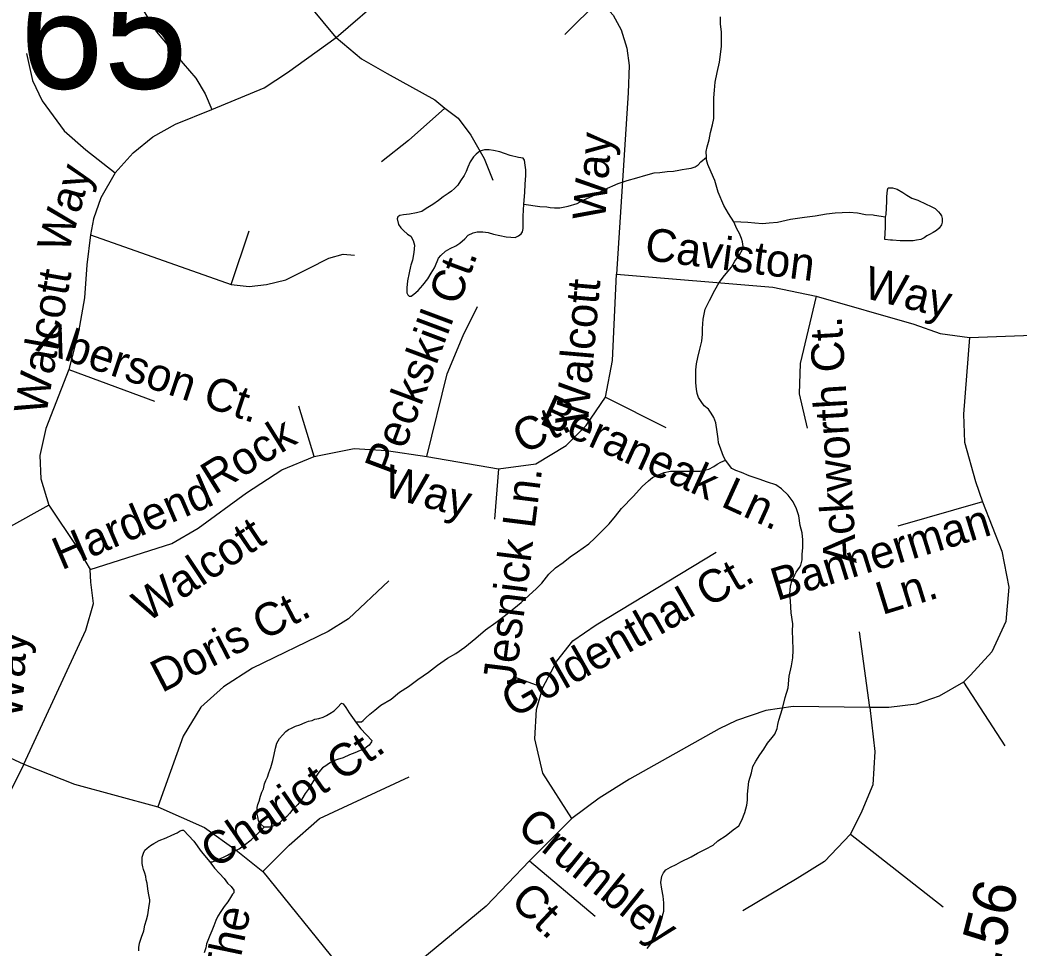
# Model space of a CAD drawing. Extents: x 2001466 to 2224147, y 644118 to 847247.
# Drawn here: x 2042019 to 2044922, y 748393 to 751088 of the extents above; entities that cross this region are included whole.
import ezdxf

# ---------------------------------------------------------------- set-up
doc = ezdxf.new("R2010")
doc.units = 0
for name, color, linetype in [('Exist Hydrographic Misc Water Feature', 7, 'Continuous'), ('Exist Road Non-System Type 51', 7, 'Continuous'), ('Exist Road Non-System Type 51 Label', 7, 'Continuous'), ('Exist Road Secondary Mileage Hundredths English Label', 7, 'Continuous'), ('Exist Road Secondary Structure Standard Bridge Number Label', 7, 'Continuous')]:
    doc.layers.add(name, color=color, linetype=linetype)

msp = doc.modelspace()

# ---------------------------------------------------------------- linework, layer by layer
at = {"layer": 'Exist Hydrographic Misc Water Feature'}
for points in [[(2044011.7, 750689.8), (2044011.2, 750706.1), (2044013.3, 750720), (2044019.5, 750740.2), (2044023.1, 750761.9), (2044029.5, 750784.1), (2044033.2, 750802.2), (2044033.2, 750822), (2044033.2, 750841.9), (2044033, 750862.2), (2044035.4, 750884.2), (2044036.9, 750907.9), (2044042.8, 750936.2), (2044049.2, 750966.1), (2044052.9, 750988.2), (2044055.1, 751012.2), (2044054.9, 751036.2), (2044054.9, 751054.1), (2044052.5, 751075.9), (2044052.9, 751097.8)], [(2043481.8, 750553.2), (2043484.1, 750586.9), (2043485.9, 750611), (2043487.8, 750637.1), (2043487.8, 750652.9), (2043485.9, 750667), (2043483.4, 750681.1), (2043479.3, 750687), (2043465.8, 750689.1), (2043441.6, 750694.8), (2043425.6, 750700.9), (2043411.5, 750705.1), (2043393.4, 750709), (2043381.3, 750710.8), (2043367.8, 750710.9), (2043353.4, 750706.9), (2043343.6, 750698.7), (2043335.4, 750690.6), (2043325.6, 750676.7), (2043319.4, 750660.6), (2043313.7, 750648.5), (2043307.9, 750636.8), (2043297.9, 750620.8), (2043289.9, 750608.7), (2043279.8, 750598.8), (2043271.6, 750590.7), (2043261.8, 750584.5), (2043247.6, 750574.5), (2043233.7, 750564.4), (2043217.7, 750552.7), (2043207.9, 750546.5), (2043197.8, 750540.7), (2043185.9, 750532.4), (2043169.9, 750528.3), (2043149.6, 750524.5), (2043132, 750522.3), (2043121.7, 750520.2), (2043116, 750516.2), (2043113.7, 750510.5), (2043117.8, 750494.4), (2043124, 750484.6), (2043132, 750476.5), (2043144.3, 750466.5), (2043153.9, 750460.5), (2043159.9, 750448.3), (2043164, 750434.3), (2043162.1, 750412.7), (2043158.4, 750390.5), (2043153.9, 750376.6), (2043152.5, 750372.4), (2043148.2, 750354.3), (2043144.1, 750330.6), (2043142, 750310.6), (2043142.2, 750296.4), (2043144.7, 750290.3), (2043148.4, 750286.5), (2043154.3, 750286.5), (2043162.5, 750292.5), (2043174.4, 750302.5), (2043188.6, 750318.6), (2043202.5, 750336.3), (2043212.4, 750352.7), (2043222.4, 750368.6), (2043230, 750386.5), (2043234.1, 750396.5), (2043240.3, 750404.5), (2043254.2, 750416.6), (2043268.1, 750424.5), (2043283.9, 750432.7), (2043296, 750440.6), (2043310, 750452.7), (2043320, 750462.9), (2043334.2, 750470.5), (2043345.9, 750472.8), (2043362.1, 750472.8), (2043377.8, 750470.8), (2043393.8, 750466.7), (2043411.9, 750462.8), (2043429.9, 750458.8), (2043444.1, 750457.1), (2043456, 750456.9), (2043466, 750461.1), (2043474.2, 750467.1), (2043478.1, 750473), (2043479.8, 750482.9), (2043480, 750519), (2043481.8, 750553.2)], [(2043481.8, 750553.2), (2043527.9, 750547), (2043548, 750545.2), (2043557.9, 750543.3), (2043570.2, 750543), (2043586, 750543.1), (2043610, 750547.1), (2043636, 750555.4), (2043653.8, 750565.2), (2043681.7, 750577.2), (2043715.8, 750595.6), (2043755.8, 750613.5), (2043781.8, 750621.7), (2043809.9, 750629.6), (2043835.9, 750637.8), (2043859.9, 750643.9), (2043875.9, 750645.5), (2043897.4, 750648), (2043915.7, 750649.6), (2043931.3, 750651.7), (2043941.3, 750653.8), (2043953.6, 750656.1), (2043967.6, 750658), (2043979.3, 750661.9), (2043987.5, 750667.9), (2043995.7, 750676), (2044011.7, 750689.8)], [(2044091.6, 750502.1), (2044075.6, 750526), (2044061.7, 750550), (2044045.7, 750588.1), (2044041.6, 750602.1), (2044035.7, 750622.1), (2044025.6, 750646), (2044015.6, 750668.1), (2044011.7, 750682.1), (2044011.7, 750689.8)], [(2044531.7, 750515.2), (2044533.7, 750523), (2044535.4, 750560.9), (2044535.6, 750575.1), (2044537.6, 750595), (2044539.5, 750600.8), (2044551.4, 750601), (2044565.5, 750596.9), (2044581.9, 750587.1), (2044593.6, 750579.2), (2044607.5, 750571.1), (2044625.8, 750565.1), (2044649.8, 750553.3), (2044661.9, 750547.4), (2044675.8, 750541.2), (2044685.5, 750531.2), (2044689.8, 750525.3), (2044693.9, 750519.4), (2044695.9, 750511.4), (2044695.9, 750501.2), (2044693.7, 750493.4), (2044687.7, 750483.4), (2044679.5, 750477.3), (2044669.7, 750471.1), (2044659.6, 750465.4), (2044651.8, 750461.3), (2044644, 750455.2), (2044634, 750451), (2044621.7, 750449.2), (2044612.1, 750447.1), (2044601.8, 750446.9), (2044592.2, 750447.2), (2044573.7, 750447.2), (2044552, 750448.8), (2044545.6, 750449), (2044529.8, 750451), (2044531.5, 750486.8), (2044531.7, 750515.2)], [(2044531.7, 750515.2), (2044499.9, 750520.9), (2044496, 750521), (2044473.8, 750522.8), (2044449.9, 750526.8), (2044425.9, 750528.8), (2044406, 750528.6), (2044385.7, 750526.8), (2044359.8, 750524.7), (2044327.6, 750518.6), (2044296.1, 750514.5), (2044255.5, 750508.4), (2044217.5, 750500.4), (2044194, 750498.3), (2044174.1, 750496.5), (2044151.7, 750498.2), (2044131.8, 750500.4), (2044091.6, 750502.1)], [(2044067.2, 749810.5), (2044061.3, 749820.3), (2044053.1, 749842.2), (2044047.1, 749860.1), (2044045.3, 749872.2), (2044043, 749892), (2044038.9, 749918.2), (2044033, 749934.1), (2044025, 749946.3), (2044017.2, 749958), (2044004.7, 749968), (2043996.5, 749980.2), (2043988.7, 749991.9), (2043984.8, 750003.9), (2043982.5, 750016), (2043980.9, 750034.1), (2043980.7, 750056), (2043980.9, 750072.2), (2043982.5, 750090.2), (2043986.8, 750107.8), (2043992.6, 750132.1), (2043998.7, 750155.9), (2044000.4, 750176), (2044000.4, 750192.2), (2044002.4, 750219.9), (2044008.2, 750248.2), (2044020.5, 750273.9), (2044036.1, 750304), (2044048.4, 750326.1), (2044064.4, 750346), (2044084, 750370.2), (2044093.9, 750388.2), (2044108, 750406.3), (2044116, 750422.1), (2044117.9, 750430.3), (2044116, 750444.4), (2044113.8, 750454.1), (2044107.6, 750468.4), (2044099.8, 750482.2), (2044091.6, 750502.1)], [(2042992.8, 749050.2), (2043010.6, 749050.3), (2043014.7, 749054.1), (2043022.9, 749062.2), (2043034.8, 749072.2), (2043048.7, 749084.3), (2043066.8, 749098.6), (2043096.5, 749116.4), (2043120.7, 749136.7), (2043146.8, 749152.6), (2043174.2, 749172.8), (2043204.4, 749194.5), (2043230.6, 749214.9), (2043260.3, 749234.7), (2043284.3, 749248.9), (2043310.4, 749266.9), (2043342.2, 749292.9), (2043370.1, 749317.1), (2043400, 749338.9), (2043424, 749357.1), (2043452.3, 749379.2), (2043474, 749397), (2043496, 749417.2), (2043517.9, 749437), (2043533.9, 749453.3), (2043554, 749479.4), (2043573.9, 749497.5), (2043595.8, 749513.2), (2043615.9, 749529.2), (2043637.6, 749543.4), (2043653.8, 749555.5), (2043669.8, 749567.3), (2043687.9, 749583.7), (2043709.6, 749605.5), (2043729.7, 749625.6), (2043747.3, 749647.7), (2043765.4, 749669.6), (2043799.6, 749705.8), (2043825.5, 749733.9), (2043843.5, 749749.9), (2043855.2, 749759.9), (2043867.3, 749765.7), (2043889, 749773.8), (2043907.1, 749778), (2043921.2, 749777.9), (2043947.1, 749778), (2043964.9, 749778.1), (2043981.1, 749778.1), (2043993, 749778.3), (2044001, 749780.3), (2044019, 749784.1), (2044033.2, 749792.1), (2044043.2, 749798.3), (2044053.1, 749804.1), (2044067.2, 749810.5)], [(2043885.6, 748544), (2043881.7, 748564.1), (2043879.4, 748583.8), (2043881.7, 748602.1), (2043887.4, 748611.8), (2043893.6, 748620.2), (2043907.7, 748628.2), (2043923.5, 748636), (2043937, 748644.1), (2043967.4, 748658.1), (2043985.4, 748668.4), (2044009, 748680.2), (2044031.3, 748692.2), (2044044.9, 748704.4), (2044069.3, 748720.2), (2044089.4, 748736.6), (2044105.4, 748748.3), (2044114.8, 748764.3), (2044123.2, 748786.6), (2044128.9, 748808.4), (2044130.8, 748822.4), (2044131, 748840.6), (2044133.1, 748858.5), (2044134.7, 748876.5), (2044142.5, 748902.5), (2044146.8, 748920.5), (2044155, 748936.3), (2044166.5, 748954.5), (2044178.6, 748970.5), (2044188.6, 748988.4), (2044202.4, 749004.6), (2044210.6, 749014.7), (2044216.5, 749030.9), (2044218.6, 749042.7), (2044222.2, 749054.7), (2044232.5, 749088.5), (2044240.5, 749120.5), (2044248.5, 749148.5), (2044252.2, 749182.9), (2044258.3, 749212.7), (2044262.4, 749236.5), (2044263.9, 749258.5), (2044262, 749290.9), (2044261.8, 749312.8), (2044262.2, 749334.6), (2044258.1, 749366.5), (2044255.7, 749400.6), (2044254, 749420.7), (2044255.9, 749444.8), (2044257.7, 749450.5), (2044259.8, 749458.8), (2044268, 749476.6), (2044271.9, 749484.5), (2044281.9, 749498.8), (2044285.8, 749504.7), (2044289.7, 749520.7), (2044289.9, 749536.5), (2044291.6, 749556.6), (2044291.8, 749578.9), (2044289.5, 749598.6), (2044283.4, 749620.7), (2044279.7, 749648.4), (2044273.1, 749668.5), (2044263.3, 749688.6), (2044249.3, 749708.6), (2044229.2, 749726.7), (2044213.4, 749738.4), (2044189.2, 749746.5), (2044165, 749754.6), (2044135.3, 749764.4), (2044113.2, 749774.3), (2044097.2, 749780.4), (2044084.9, 749786.3), (2044067.2, 749810.5)], [(2042727.3, 748744), (2042719, 748751.8), (2042715.5, 748758), (2042711.4, 748763.9), (2042709.6, 748773.9), (2042707.5, 748781.9), (2042707.5, 748791.7), (2042707.1, 748801.9), (2042709.2, 748810.1), (2042713.1, 748820), (2042717, 748834), (2042721.3, 748846), (2042725.4, 748855.9), (2042729.1, 748869.9), (2042732.8, 748879.9), (2042737.1, 748889.8), (2042741.2, 748901.8), (2042747.1, 748917.9), (2042752.6, 748938.1), (2042756.9, 748955.8), (2042760.8, 748973.8), (2042764.7, 748987.8), (2042772.7, 749002), (2042780.7, 749011.8), (2042791, 749022), (2042798.8, 749028.1), (2042806.6, 749032.2), (2042819.1, 749038), (2042830.8, 749041.9), (2042846.8, 749048), (2042856.6, 749052.2), (2042866.9, 749054.3), (2042874.6, 749058), (2042886.9, 749060.1), (2042898.6, 749064.1), (2042908.7, 749068.2), (2042918.5, 749074), (2042930.6, 749082.3), (2042940.7, 749092.2), (2042952.6, 749104.2), (2042956.9, 749102.3), (2042964.5, 749092.2), (2042974.7, 749076.5), (2042988.7, 749056.5), (2042992.8, 749050.2)], [(2042992.8, 749050.2), (2043008.5, 749030.3), (2043040.7, 748996.3), (2043038.9, 748992.5), (2043032.9, 748982.4), (2043024.7, 748976.4), (2043017, 748970.3), (2043006.9, 748966.5), (2042990.9, 748960.4), (2042975.1, 748954.3), (2042956.7, 748946.1), (2042940.9, 748940.4), (2042926.9, 748936), (2042914.6, 748928.2), (2042906.8, 748922), (2042897, 748916.2), (2042886.9, 748904.4), (2042879, 748892.2), (2042869.1, 748876.2), (2042855.2, 748854.1), (2042847.2, 748842.3), (2042837.3, 748825.9), (2042825.2, 748809.9), (2042811.1, 748796.2), (2042801.4, 748783.9), (2042793.2, 748775.8), (2042787.1, 748769.8), (2042779.3, 748764.1), (2042771.3, 748756), (2042759.2, 748750.1), (2042747.1, 748743.9), (2042735.2, 748744), (2042727.3, 748744)], [(2042569.7, 748643.4), (2042577.3, 748643.5), (2042591.5, 748649.4), (2042609.5, 748657.7), (2042621.4, 748663.5), (2042639.5, 748673.8), (2042655.4, 748681.5), (2042669.6, 748692), (2042689.7, 748708), (2042705.5, 748721.7), (2042727.3, 748744)], [(2042381.5, 748611.1), (2042377.6, 748621), (2042375.5, 748629.1), (2042373.5, 748639.1), (2042373.5, 748647.2), (2042373.5, 748657.4), (2042375.3, 748663.1), (2042377.6, 748669.3), (2042381.5, 748677.2), (2042387.6, 748683.2), (2042397.5, 748691.4), (2042407.3, 748697.2), (2042423.1, 748705.4), (2042443.2, 748713.3), (2042459.4, 748721.4), (2042475.4, 748727.5), (2042483.6, 748733.5), (2042489.4, 748735.5), (2042493.7, 748735.3), (2042523.6, 748703.5), (2042545.3, 748673.5), (2042569.7, 748643.4)], [(2042569.7, 748643.4), (2042583.3, 748625.5), (2042597.6, 748609.5), (2042611.4, 748595.7), (2042621.4, 748581.6), (2042631.7, 748571.9), (2042639.9, 748561.8), (2042639.7, 748557.8), (2042639.7, 748553.7), (2042635.8, 748549.8), (2042629.8, 748539.8), (2042621.8, 748527.6), (2042611.8, 748513.7), (2042601.9, 748499.8), (2042593.5, 748485.6), (2042587.8, 748473.5), (2042581.6, 748457.8), (2042575.9, 748443.7), (2042569.7, 748429.6), (2042564, 748415.5), (2042560.3, 748405.5), (2042558.3, 748393.6), (2042553.7, 748379.7)], [(2042363.9, 748385.4), (2042364.3, 748395.1), (2042366.3, 748407.3), (2042371.9, 748425.2), (2042378.2, 748443.2), (2042381.7, 748459.3), (2042386.2, 748475.3), (2042389.7, 748489.4), (2042391.5, 748503.3), (2042394, 748517.2), (2042396.1, 748527.4), (2042395.8, 748533.5), (2042393.6, 748543.1), (2042392, 748553.1), (2042389.7, 748565.2), (2042387.6, 748581.4), (2042385.4, 748591.4), (2042383.8, 748601), (2042381.5, 748611.1)], [(2043839.8, 748391.9), (2043853.8, 748410.1), (2043857.9, 748416), (2043870, 748440.1), (2043875.9, 748457.8), (2043881.5, 748476), (2043887.6, 748500.2), (2043887.8, 748524.2), (2043885.6, 748544)]]:
    msp.add_lwpolyline(points, dxfattribs=at)
at = {"layer": 'Exist Road Non-System Type 51'}
for points in [[(2042327.2, 751290.7), (2042376.4, 751117.2), (2042414.7, 751053.7), (2042492.9, 750962.2), (2042529.7, 750919.4), (2042556.3, 750873.7), (2042575.4, 750828)], [(2042936.7, 751037.5), (2043083, 751164.4), (2043116.9, 751189.5), (2043147.9, 751207.2), (2043193.6, 751223.4), (2043240.8, 751235.2), (2043285, 751239.6)], [(2042936.7, 751037.5), (2042818.7, 751180.6)], [(2043700.8, 751146.7), (2043600.6, 751046.3)], [(2043700.8, 751146.7), (2043740.6, 751102.4), (2043764.2, 751059.6), (2043780.5, 751006.5), (2043787.8, 750956.3), (2043784.9, 750876.6), (2043751, 750349.9)], [(2042575.4, 750828), (2042727.3, 750891.4), (2042795.2, 750935.7), (2042936.7, 751037.5)], [(2042936.7, 751037.5), (2043010.7, 750975.5), (2043084.5, 750932.7), (2043223.1, 750856), (2043252.6, 750832.4)], [(2042037.7, 750991.3), (2042055.2, 750912.7), (2042083.6, 750853.7), (2042146.9, 750766.3), (2042210.2, 750711.6), (2042295.4, 750643.9)], [(2042295.4, 750643.9), (2042347.8, 750702.9), (2042404.5, 750748.8), (2042470, 750785.9), (2042575.4, 750828)], [(2043252.6, 750832.4), (2043146.4, 750737.9), (2043068.2, 750676)], [(2043252.6, 750832.4), (2043290.9, 750802.9), (2043327.8, 750754.2), (2043366.1, 750686.3), (2043391.2, 750622.8)], [(2042295.4, 750643.9), (2042253.9, 750571.8), (2042232, 750510.6), (2042223.3, 750464.7)], [(2042223.3, 750464.7), (2042212.8, 750377.3), (2042206.3, 750281.2), (2042188.8, 750182.8), (2042160.4, 750073.6)], [(2042223.3, 750464.7), (2042631.6, 750320.5)], [(2042631.6, 750320.5), (2042684, 750475.6)], [(2042631.6, 750320.5), (2042684, 750314), (2042734.3, 750320.5), (2042791, 750333.6), (2042856.5, 750366.4), (2042915.5, 750397), (2042957, 750407.9), (2042989.7, 750405.7)], [(2043718.4, 749993), (2043738.9, 750099.1), (2043751, 750349.9)], [(2043751, 750349.9), (2044204.5, 750312.8), (2044330.3, 750286.5)], [(2044330.3, 750286.5), (2044283.5, 750090.3), (2044280.6, 750002.4), (2044304, 749902.9)], [(2044330.3, 750286.5), (2044614.2, 750204.5), (2044690.2, 750178.1), (2044775.1, 750166.4)], [(2043200.4, 749820.3), (2043258.9, 750060.4), (2043305.8, 750171.7), (2043346.7, 750256.6)], [(2044775.1, 750166.4), (2044757.8, 749943.8), (2044760.8, 749861.9), (2044793, 749747.6), (2044813.4, 749689.1)], [(2044775.1, 750166.4), (2045037, 750176.1)], [(2042160.4, 750073.6), (2042094, 749902.3), (2042076.4, 749823.2), (2042079.3, 749755.8), (2042102.7, 749679.7)], [(2042160.4, 750073.6), (2042409.3, 749981.8)], [(2043408.2, 749785.1), (2043516.5, 749799.8), (2043604.3, 749852.5), (2043662.8, 749911.1), (2043718.4, 749993)], [(2043718.4, 749993), (2043894, 749905.2)], [(2042872.4, 749820.3), (2042828.5, 749966.7)], [(2042222.7, 749492.3), (2042459.8, 749568.4), (2042535.8, 749612.4), (2042676.3, 749714.8), (2042778.7, 749782.2), (2042872.4, 749820.3)], [(2042872.4, 749820.3), (2042989.4, 749843.7), (2043083.1, 749837.8), (2043200.4, 749820.3)], [(2043200.4, 749820.3), (2043408.2, 749785.1)], [(2043408.2, 749785.1), (2043396.5, 749638.7)], [(2042102.7, 749679.7), (2041982.7, 749612.4), (2041906.7, 749553.8), (2041848.1, 749480.6), (2041815.9, 749416.2)], [(2042102.7, 749679.7), (2042184.7, 749556.7), (2042222.7, 749492.3)], [(2044813.4, 749689.1), (2044567.6, 749618.8)], [(2044813.4, 749689.1), (2044869, 749546.2), (2044889.5, 749440.8), (2044880.8, 749341.2), (2044839.8, 749253.3), (2044778.3, 749186), (2044757.8, 749165.5)], [(2043536.4, 749150.3), (2043577.3, 749226.4), (2043624.2, 749285), (2043691.5, 749331.8), (2044039.7, 749542.7)], [(2042030.5, 748927.7), (2042210.1, 749316.5), (2042232.1, 749393.5), (2042224.8, 749455.8), (2042222.7, 749492.3)], [(2043089.7, 749459.5), (2042972.4, 749349.5), (2042913.8, 749312.8), (2042693.9, 749206.4), (2042609.6, 749151.4), (2042543.6, 749092.7), (2042492.3, 749008.4), (2042419, 748803)], [(2044485.7, 749092.3), (2044456.4, 749311.9)], [(2043536.4, 749150.3), (2043454.4, 749179.5)], [(2043621.2, 748769.6), (2043536.4, 748901.4), (2043513, 749000.9), (2043518.8, 749085.8), (2043536.4, 749150.3)], [(2044757.8, 749165.5), (2044687.6, 749124.5), (2044620.3, 749101.1), (2044541.3, 749092.3), (2044485.7, 749092.3)], [(2044757.8, 749165.5), (2044877.8, 748981)], [(2041649.4, 749103.7), (2042030.5, 748927.7)], [(2044485.7, 749092.3), (2044263.3, 749095.2), (2044184.3, 749083.5), (2044099.4, 749054.2), (2044048.5, 749030.2), (2043788, 748883.8), (2043700.2, 748828.1), (2043621.2, 748769.6)], [(2044485.7, 749092.3), (2044500.3, 748964), (2044494.5, 748867.4), (2044462.3, 748791.2), (2044430.1, 748723.9)], [(2042030.5, 748927.7), (2041949.9, 748766.3), (2041880.2, 748674.7), (2041781.3, 748597.6), (2041671.3, 748553.6), (2041543.1, 748531.6), (2041323.2, 748531.6), (2041264.5, 748502.3)], [(2042030.5, 748927.7), (2042177.1, 748869), (2042419, 748803)], [(2042723.5, 748615.2), (2042800.5, 748692.3), (2042888.5, 748769.3), (2043148.7, 748890.3)], [(2042419, 748803), (2042555, 748743.6), (2042646.6, 748677.6), (2042723.5, 748615.2)], [(2043621.2, 748769.6), (2043498.3, 748646.6)], [(2044430.1, 748723.9), (2044354, 748644.8), (2044275, 748595), (2044117, 748501.3)], [(2044430.1, 748723.9), (2044699.3, 748513)], [(2043498.3, 748646.6), (2043372.5, 748515.4), (2043249.6, 748412.9), (2043132.5, 748316.3)], [(2043498.3, 748646.6), (2043688.5, 748485.5)], [(2042723.5, 748615.2), (2042939.4, 748348.5)]]:
    msp.add_lwpolyline(points, dxfattribs=at)

# ---------------------------------------------------------------- texts
at = {"layer": 'Exist Road Non-System Type 51 Label'}
for s, rotation, p in [('Way', 85.5173, (2043717.3, 750504.2)), ('Way', 74.2292, (2042158.7, 750407.8)), ('Caviston', 352.783, (2043829.6, 750392)), ('Peckskill Ct.', 69.4645, (2043106, 749759.9)), ('Way', 345.8557, (2044463.1, 750282.8)), ('Walcott', 79.8862, (2042094.2, 749937.8)), ('Walcott', 85.0355, (2043667, 749909.4)), ('Aberson Ct.', 341.5265, (2042062.7, 750129.5)), ('Ackworth Ct.', 93.444, (2044447.5, 749511)), ('Beraneak Ln.', 335.5324, (2043522.9, 749917.6)), ('Ct.', 26.5899, (2043479.7, 749826.1)), ('Rock', 31.9568, (2042583.2, 749708.2)), ('Way', 344.9156, (2043068.8, 749707.1)), ('Hardend', 23.2922, (2042139.4, 749489.5)), ('Jesnick Ln.', 82.8827, (2043456.2, 749153.9)), ('Bannerman', 17.1149, (2044216.4, 749400.9)), ('Walcott', 33.7188, (2042387.2, 749336.6)), ('Goldenthal Ct.', 29.6471, (2043451.6, 749059.3)), ('Ln.', 17.1149, (2044521.6, 749360)), ('Doris Ct.', 27.3171, (2042430.6, 749133.2)), ('Way', 86.7333, (2042025.1, 749057.3)), ('Chariot Ct.', 34.7149, (2042586.1, 748621.4)), ('Crumbley', 321.0681, (2043456.8, 748735.1)), ('Ct.', 316.7641, (2043438.2, 748524.9)), ('Circle On The', 78.2123, (2042529.2, 747737))]:
    msp.add_text(s, height=95, rotation=rotation, dxfattribs=at).set_placement(p)
at = {"layer": 'Exist Road Secondary Mileage Hundredths English Label'}
msp.add_text('1.56', height=125, rotation=76.0483, dxfattribs=at).set_placement((2044840.7, 748254.6))
at = {"layer": 'Exist Road Secondary Structure Standard Bridge Number Label'}
msp.add_text('65', height=328.08, dxfattribs=at).set_placement((2042017.7, 750888.7))

doc.saveas('drawing.dxf')
